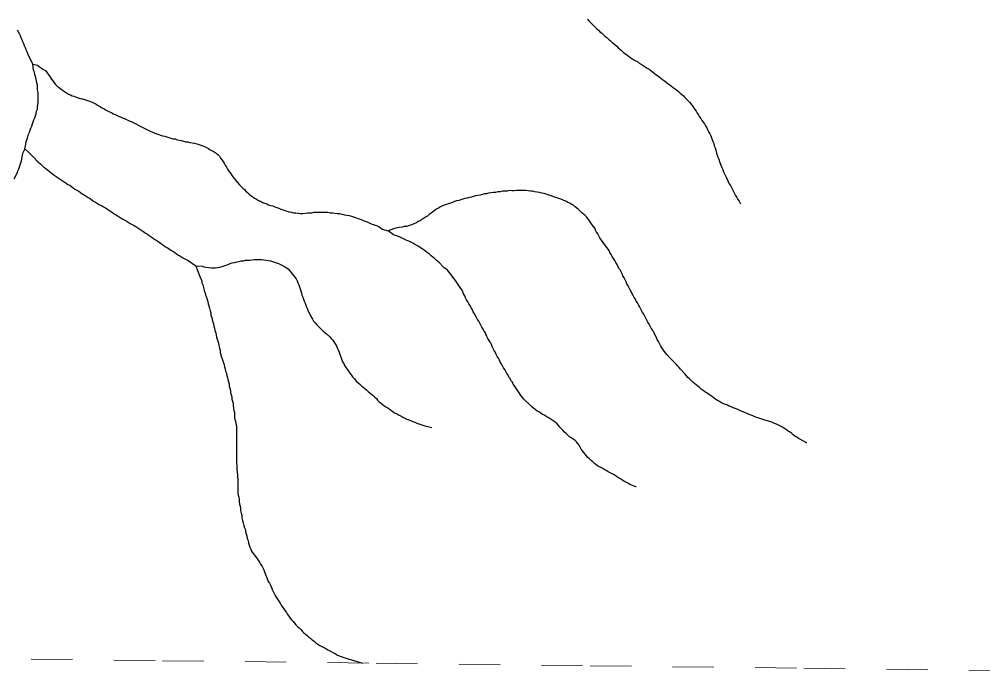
# Model space of a CAD drawing. Extents: x 652.3 to 678, y 7316.9 to 7344.9.
# Drawn here: x 664.375 to 666.71, y 7317.076 to 7318.655 of the extents above; entities that cross this region are included whole.
import ezdxf

# ---------------------------------------------------------------- set-up
doc = ezdxf.new("R2010")
doc.units = 0
doc.header["$LTSCALE"] = 0.032
doc.linetypes.add('SHORT_DASHED', pattern=[2.7, 1.5, -1.2])
doc.layers.add('53', color=7, linetype='SHORT_DASHED', lineweight=13)
doc.layers.add('7', color=7, linetype='Continuous', lineweight=25)

msp = doc.modelspace()

# ---------------------------------------------------------------- linework, layer by layer
at = {"layer": '53'}
msp.add_lwpolyline([(657.4691, 7317.1832), (657.9871, 7317.1774), (658.5052, 7317.1717), (659.0233, 7317.1658), (659.5414, 7317.16), (660.0594, 7317.1542), (660.5775, 7317.1483), (661.0956, 7317.1424), (661.6137, 7317.1365), (662.1318, 7317.1306), (662.6498, 7317.1247), (663.1679, 7317.1187), (663.686, 7317.1127), (664.2041, 7317.1067), (664.7222, 7317.1007), (665.2403, 7317.0947), (665.7584, 7317.0886), (666.2765, 7317.0825), (666.7945, 7317.0764)], dxfattribs=at)
at = {"layer": '7'}
msp.add_line((665.162, 7317.1086), (665.2068, 7317.0951), dxfattribs=at)
for points in [[(665.752, 7318.6556), (665.7552, 7318.6516), (665.7711, 7318.6357), (665.7751, 7318.6325), (665.7791, 7318.6293), (665.7823, 7318.6253), (665.7862, 7318.6222), (665.7942, 7318.6142), (665.799, 7318.611), (665.8029, 7318.607), (665.8069, 7318.6039), (665.8109, 7318.5999), (665.8149, 7318.5967), (665.8189, 7318.5935), (665.8228, 7318.5903), (665.8268, 7318.5864), (665.8308, 7318.5832), (665.8348, 7318.58), (665.8387, 7318.576), (665.8427, 7318.5728), (665.8467, 7318.5696), (665.8507, 7318.5665), (665.8547, 7318.5633), (665.8594, 7318.5601), (665.8642, 7318.5569), (665.8738, 7318.5521), (665.8777, 7318.549), (665.8825, 7318.5466), (665.8873, 7318.5434), (665.8921, 7318.5402), (665.8968, 7318.537), (665.9016, 7318.5346), (665.9056, 7318.5315), (665.9096, 7318.5283), (665.9135, 7318.5251), (665.9175, 7318.5219), (665.9215, 7318.5187), (665.9255, 7318.5155), (665.9295, 7318.5124), (665.9342, 7318.5092), (665.939, 7318.506), (665.943, 7318.5028), (665.947, 7318.4996), (665.9517, 7318.4964), (665.9557, 7318.4933), (665.9597, 7318.4901), (665.9645, 7318.4869), (665.9684, 7318.4837), (665.9724, 7318.4805), (665.9764, 7318.4766), (665.9804, 7318.4734), (665.9844, 7318.4702), (665.9875, 7318.4662), (665.9955, 7318.4582), (665.9995, 7318.4543), (666.0058, 7318.4463), (666.009, 7318.4415), (666.0122, 7318.4368), (666.0154, 7318.4328), (666.0178, 7318.428), (666.021, 7318.424), (666.0233, 7318.4193), (666.0265, 7318.4145), (666.0289, 7318.4097), (666.0353, 7318.4018), (666.0377, 7318.397), (666.0409, 7318.3922), (666.0456, 7318.3827), (666.0488, 7318.3779), (666.0512, 7318.3731)], [(664.4081, 7318.5466), (664.3962, 7318.572), (664.3938, 7318.5768), (664.3914, 7318.5816), (664.3898, 7318.5864), (664.3874, 7318.5911), (664.3858, 7318.5959), (664.3834, 7318.6007), (664.3818, 7318.6055), (664.3795, 7318.6102), (664.3779, 7318.615), (664.3755, 7318.6198), (664.3707, 7318.6293)], [(664.3882, 7318.3413), (664.3906, 7318.3524), (664.3914, 7318.358), (664.393, 7318.3628), (664.3946, 7318.3675), (664.3978, 7318.3771), (664.4001, 7318.3819), (664.4017, 7318.3866), (664.4033, 7318.3914), (664.4057, 7318.3962), (664.4073, 7318.4018), (664.4105, 7318.4113), (664.4129, 7318.4161), (664.4145, 7318.4216), (664.4161, 7318.4272), (664.4169, 7318.4328), (664.4192, 7318.4376), (664.4192, 7318.4431), (664.4208, 7318.4543), (664.4208, 7318.4781), (664.4192, 7318.4845), (664.4192, 7318.4956), (664.4176, 7318.5012), (664.4153, 7318.5139), (664.4129, 7318.5219), (664.4121, 7318.5275), (664.4097, 7318.5322), (664.4081, 7318.5466)], [(664.4081, 7318.5466), (664.4192, 7318.5442), (664.4232, 7318.541), (664.428, 7318.5378), (664.432, 7318.5346), (664.4391, 7318.5307), (664.4439, 7318.5235), (664.4471, 7318.5187), (664.4503, 7318.5147), (664.4535, 7318.51), (664.4566, 7318.506), (664.4598, 7318.5012), (664.463, 7318.4972), (664.467, 7318.4933), (664.4718, 7318.4901), (664.4757, 7318.4869), (664.4797, 7318.4837), (664.4845, 7318.4805), (664.4893, 7318.4773), (664.494, 7318.4742), (664.4988, 7318.4726), (664.5036, 7318.4702), (664.5084, 7318.4686), (664.5131, 7318.4662), (664.5179, 7318.4646), (664.5227, 7318.463), (664.5282, 7318.4622), (664.533, 7318.4606), (664.5473, 7318.4559), (664.5521, 7318.4543), (664.5569, 7318.4519), (664.5617, 7318.4495), (664.5664, 7318.4463), (664.5712, 7318.4439), (664.5752, 7318.4407), (664.58, 7318.4392), (664.5839, 7318.436), (664.5935, 7318.4312), (664.5983, 7318.4296), (664.603, 7318.4264), (664.6078, 7318.4248), (664.6126, 7318.4224), (664.6174, 7318.4201), (664.6221, 7318.4185)], [(664.6221, 7318.4185), (664.6269, 7318.4153), (664.6317, 7318.4137), (664.6412, 7318.4089), (664.646, 7318.4073), (664.6794, 7318.3906), (664.6842, 7318.3882), (664.6938, 7318.3835), (664.6985, 7318.3819), (664.7033, 7318.3795), (664.7081, 7318.3779), (664.7224, 7318.3731), (664.728, 7318.3723), (664.7375, 7318.3691), (664.7423, 7318.3675), (664.7471, 7318.3659), (664.7526, 7318.3652), (664.7574, 7318.3628), (664.7685, 7318.3612), (664.7781, 7318.358), (664.7837, 7318.358), (664.7884, 7318.3564), (664.7996, 7318.3548), (664.8051, 7318.3532), (664.8147, 7318.35), (664.8195, 7318.3484), (664.8242, 7318.3469), (664.8338, 7318.3421), (664.8378, 7318.3389), (664.8473, 7318.3341), (664.8521, 7318.3309), (664.8561, 7318.3278), (664.86, 7318.3238), (664.8624, 7318.319), (664.8688, 7318.311), (664.872, 7318.3063), (664.8744, 7318.3015), (664.8776, 7318.2967), (664.8799, 7318.292), (664.8831, 7318.2872), (664.8863, 7318.2832), (664.8895, 7318.2784), (664.8927, 7318.2736), (664.8959, 7318.2697), (664.9086, 7318.2538), (664.9165, 7318.2458), (664.9205, 7318.2426), (664.9245, 7318.2386), (664.9285, 7318.2355), (664.9325, 7318.2315), (664.9364, 7318.2283), (664.9412, 7318.2251), (664.9452, 7318.2219), (664.95, 7318.2195), (664.9547, 7318.2164), (664.9595, 7318.2148), (664.9643, 7318.2116), (664.9691, 7318.21), (664.9746, 7318.2084), (664.9794, 7318.206), (664.9842, 7318.2044), (664.9897, 7318.2028), (664.9945, 7318.2004), (665.0041, 7318.1973), (665.0088, 7318.1949), (665.0136, 7318.1933), (665.0184, 7318.1917), (665.0295, 7318.1885), (665.0351, 7318.1877), (665.0399, 7318.1861), (665.0454, 7318.1861), (665.051, 7318.1853), (665.0566, 7318.1845), (665.0622, 7318.1845), (665.0677, 7318.1853), (665.0733, 7318.1861), (665.0844, 7318.1861), (665.0892, 7318.1877), (665.1226, 7318.1877), (665.129, 7318.1861), (665.1346, 7318.1861), (665.1401, 7318.1853), (665.1457, 7318.1845), (665.1513, 7318.1845), (665.1576, 7318.1829), (665.1632, 7318.1813), (665.1688, 7318.1806), (665.1743, 7318.1798), (665.1799, 7318.1782), (665.1847, 7318.1766), (665.199, 7318.1718), (665.2038, 7318.1702), (665.2086, 7318.1678), (665.2181, 7318.1646), (665.2277, 7318.1599), (665.2372, 7318.1567), (665.242, 7318.1551), (665.2468, 7318.1527), (665.2507, 7318.1495), (665.2547, 7318.1463), (665.269, 7318.1424)], [(666.0512, 7318.3731), (666.056, 7318.3588), (666.0584, 7318.354), (666.0592, 7318.3484), (666.0615, 7318.3437), (666.0631, 7318.3381), (666.0647, 7318.3309), (666.0679, 7318.3214), (666.0703, 7318.3166), (666.0719, 7318.311), (666.0751, 7318.3015), (666.0775, 7318.2959), (666.0798, 7318.2912), (666.0814, 7318.2856), (666.0862, 7318.276), (666.0886, 7318.2713), (666.0958, 7318.2569), (666.0989, 7318.2522), (666.1061, 7318.2378), (666.1085, 7318.2331), (666.1109, 7318.2283), (666.1141, 7318.2235), (666.1164, 7318.2187), (666.1196, 7318.2148), (666.1212, 7318.2116), (666.1228, 7318.2084)], [(664.3882, 7318.3413), (664.3826, 7318.3301), (664.381, 7318.3222), (664.3795, 7318.3118), (664.3779, 7318.3063), (664.3763, 7318.3015), (664.3747, 7318.2967), (664.3731, 7318.292), (664.3707, 7318.2872), (664.3691, 7318.2816), (664.3619, 7318.2681)], [(664.3882, 7318.3413), (664.3993, 7318.3317), (664.4033, 7318.3278), (664.4105, 7318.3206), (664.4184, 7318.3118), (664.4224, 7318.3079), (664.4264, 7318.3047), (664.4344, 7318.2967), (664.4391, 7318.2935), (664.4431, 7318.2904), (664.4471, 7318.2872), (664.4519, 7318.284), (664.4558, 7318.2808), (664.4598, 7318.2776), (664.4646, 7318.2744), (664.4694, 7318.2713), (664.4741, 7318.2681), (664.4789, 7318.2649), (664.4837, 7318.2617), (664.4885, 7318.2585), (664.4924, 7318.2553), (664.4972, 7318.253), (664.502, 7318.2498), (664.506, 7318.2466), (664.5099, 7318.2434), (664.5195, 7318.2386), (664.5235, 7318.2355), (664.5275, 7318.2323), (664.5322, 7318.2299), (664.537, 7318.2267), (664.5418, 7318.2235), (664.5465, 7318.2211), (664.5513, 7318.218), (664.5553, 7318.2148), (664.5601, 7318.2124), (664.5648, 7318.2092), (664.5696, 7318.206), (664.5744, 7318.2036), (664.5792, 7318.2004), (664.5839, 7318.1981), (664.5887, 7318.1949), (664.5927, 7318.1917), (664.5975, 7318.1893), (664.6015, 7318.1861), (664.6054, 7318.1829), (664.6102, 7318.1813), (664.615, 7318.1782), (664.6198, 7318.175), (664.6245, 7318.1718), (664.6341, 7318.167), (664.6388, 7318.1638), (664.6436, 7318.1607), (664.6532, 7318.1559), (664.6579, 7318.1527), (664.6627, 7318.1495), (664.6675, 7318.1463), (664.6723, 7318.1432), (664.677, 7318.14), (664.681, 7318.1368), (664.6858, 7318.1344), (664.6898, 7318.1312), (664.6945, 7318.128), (664.6993, 7318.1249), (664.7033, 7318.1217), (664.7081, 7318.1193), (664.7121, 7318.1161), (664.7168, 7318.1137), (664.7208, 7318.1105), (664.7256, 7318.1074), (664.7296, 7318.1042), (664.7343, 7318.1018), (664.7383, 7318.0986), (664.7423, 7318.0954), (664.7471, 7318.093), (664.7518, 7318.0898), (664.7558, 7318.0867), (664.7606, 7318.0835), (664.7654, 7318.0811), (664.7701, 7318.0779), (664.7845, 7318.0707), (664.8028, 7318.058)], [(665.8236, 7318.0612), (665.8204, 7318.066), (665.8181, 7318.0707), (665.8117, 7318.0803), (665.8093, 7318.0851), (665.8061, 7318.0898), (665.8045, 7318.0946), (665.8013, 7318.0986), (665.795, 7318.1081), (665.7918, 7318.1121), (665.7886, 7318.1169), (665.7854, 7318.1209), (665.7823, 7318.1257), (665.7775, 7318.1352), (665.7743, 7318.1392), (665.7711, 7318.144), (665.7695, 7318.1487), (665.7663, 7318.1527), (665.7632, 7318.1575), (665.7536, 7318.1718), (665.7504, 7318.1758), (665.7464, 7318.1798), (665.7425, 7318.1829), (665.7385, 7318.1861), (665.7305, 7318.1941), (665.7266, 7318.1973), (665.7226, 7318.2004), (665.7186, 7318.2036), (665.7138, 7318.2068), (665.709, 7318.21), (665.7043, 7318.2116), (665.6995, 7318.2148), (665.6947, 7318.2164), (665.69, 7318.2187), (665.6852, 7318.2203), (665.6709, 7318.2251), (665.6661, 7318.2267), (665.6518, 7318.2315), (665.647, 7318.2331), (665.6414, 7318.2339), (665.6358, 7318.2355), (665.6303, 7318.2363), (665.6247, 7318.237), (665.6191, 7318.2386), (665.6136, 7318.2386), (665.608, 7318.2394), (665.6024, 7318.2402), (665.5801, 7318.2402), (665.5746, 7318.2394), (665.569, 7318.2394), (665.5634, 7318.2402), (665.5571, 7318.2386), (665.5459, 7318.2386), (665.5404, 7318.237), (665.5348, 7318.237), (665.5292, 7318.2355), (665.5237, 7318.2355), (665.5125, 7318.2339), (665.5077, 7318.2323), (665.5022, 7318.2323), (665.4974, 7318.2307), (665.4918, 7318.2291), (665.4807, 7318.2275), (665.4711, 7318.2243), (665.4656, 7318.2235), (665.4608, 7318.2219), (665.4552, 7318.2211), (665.4497, 7318.2195), (665.4401, 7318.2164), (665.4345, 7318.2156), (665.4298, 7318.214), (665.425, 7318.2116), (665.4202, 7318.21), (665.4154, 7318.2084), (665.4099, 7318.2068), (665.4051, 7318.2052), (665.3955, 7318.2004), (665.3908, 7318.1973), (665.386, 7318.1949), (665.3812, 7318.1917), (665.3772, 7318.1885), (665.3733, 7318.1853), (665.3685, 7318.1821), (665.3645, 7318.1782), (665.3597, 7318.1758), (665.355, 7318.1726), (665.3502, 7318.1702), (665.3462, 7318.167), (665.3414, 7318.1654), (665.3375, 7318.1623), (665.3327, 7318.1607), (665.3279, 7318.1583), (665.3231, 7318.1567), (665.3184, 7318.1551), (665.3136, 7318.1535), (665.308, 7318.1527), (665.3032, 7318.1511), (665.2953, 7318.1503), (665.2873, 7318.1487), (665.2818, 7318.1471), (665.269, 7318.1424)], [(665.4592, 7317.9753), (665.4568, 7317.98), (665.4552, 7317.9848), (665.452, 7317.9896), (665.4497, 7317.9944), (665.4481, 7317.9991), (665.4449, 7318.0031), (665.4385, 7318.0127), (665.4353, 7318.0174), (665.4321, 7318.0222), (665.4258, 7318.0302), (665.4226, 7318.0349), (665.4131, 7318.0469), (665.4091, 7318.0501), (665.4051, 7318.0532), (665.4011, 7318.0572), (665.3932, 7318.0652), (665.3892, 7318.0684), (665.3852, 7318.0715), (665.3812, 7318.0755), (665.3772, 7318.0787), (665.3733, 7318.0819), (665.3693, 7318.0859), (665.3645, 7318.0891), (665.3605, 7318.0922), (665.3566, 7318.0954), (665.3518, 7318.0986), (665.347, 7318.1018), (665.343, 7318.105), (665.3335, 7318.1097), (665.3287, 7318.1129), (665.3192, 7318.1177), (665.3144, 7318.1193), (665.3096, 7318.1217), (665.2985, 7318.1272), (665.2913, 7318.1296), (665.2865, 7318.1312), (665.2818, 7318.1328), (665.269, 7318.1424)], [(664.8028, 7318.058), (664.8179, 7318.0572), (664.8227, 7318.0556), (664.8282, 7318.0548), (664.8338, 7318.054), (664.841, 7318.0532), (664.8497, 7318.0532), (664.8608, 7318.0548), (664.8664, 7318.0564), (664.8712, 7318.058), (664.8768, 7318.0596), (664.8815, 7318.0612), (664.8863, 7318.0636), (664.8911, 7318.0652), (664.8967, 7318.066), (664.9022, 7318.0676), (664.9078, 7318.0684), (664.9126, 7318.07), (664.9181, 7318.07), (664.9229, 7318.0715), (664.934, 7318.0715)], [(664.8028, 7318.058), (664.8067, 7318.0461), (664.8099, 7318.0381), (664.8139, 7318.0278), (664.8171, 7318.0222), (664.8171, 7318.0166), (664.8195, 7318.0119), (664.8227, 7318.0023), (664.8234, 7317.9968), (664.8258, 7317.992), (664.8266, 7317.9864), (664.829, 7317.9816), (664.8306, 7317.9761), (664.8322, 7317.9713), (664.833, 7317.9657), (664.8346, 7317.9609), (664.8362, 7317.9554), (664.8378, 7317.949), (664.8394, 7317.9442), (664.8394, 7317.9379), (664.8417, 7317.9323), (664.8425, 7317.9267), (664.8441, 7317.922), (664.8457, 7317.9172), (664.8465, 7317.9116), (664.8481, 7317.9068), (664.8489, 7317.9013), (664.8513, 7317.8957), (664.8521, 7317.8901), (664.8529, 7317.8846), (664.8561, 7317.875), (664.8577, 7317.8702), (664.8585, 7317.8647), (664.86, 7317.8583), (664.8616, 7317.8535), (664.8616, 7317.848), (664.8632, 7317.8424), (664.8648, 7317.8368), (664.8664, 7317.832), (664.8712, 7317.8177), (664.8728, 7317.8129), (664.8744, 7317.8082), (664.8752, 7317.8026), (664.8776, 7317.7978), (664.8784, 7317.7923), (664.8799, 7317.7875), (664.8807, 7317.7819), (664.8823, 7317.7763), (664.8839, 7317.7716), (664.8839, 7317.766), (664.8855, 7317.7612)], [(664.934, 7318.0715), (664.9396, 7318.0723), (664.9452, 7318.0731), (664.9619, 7318.0731), (664.9675, 7318.0723), (664.973, 7318.0715), (664.9786, 7318.0707), (664.9842, 7318.07), (664.989, 7318.0684), (665.0033, 7318.0636), (665.0176, 7318.0564), (665.0224, 7318.0532), (665.0263, 7318.0501), (665.0303, 7318.0461), (665.0367, 7318.0381), (665.0399, 7318.0341), (665.0462, 7318.0262), (665.0486, 7318.0214), (665.0502, 7318.0166), (665.0526, 7318.0119), (665.0558, 7318.0023), (665.0574, 7317.9968), (665.059, 7317.992), (665.0598, 7317.9864), (665.0622, 7317.9816), (665.0637, 7317.9769), (665.0653, 7317.9721), (665.0677, 7317.9673), (665.0709, 7317.9578), (665.0733, 7317.953), (665.0749, 7317.9482), (665.0781, 7317.9426), (665.0797, 7317.9379), (665.086, 7317.9283), (665.0884, 7317.9235), (665.0924, 7317.9196), (665.0956, 7317.9156), (665.1115, 7317.8997), (665.1155, 7317.8965), (665.1194, 7317.8933), (665.1274, 7317.8854), (665.1306, 7317.8814), (665.1346, 7317.8774), (665.1377, 7317.8734), (665.1409, 7317.8686), (665.1441, 7317.8639), (665.1457, 7317.8591), (665.1481, 7317.8543), (665.1505, 7317.8488), (665.1537, 7317.8392), (665.1552, 7317.8344), (665.1584, 7317.8249), (665.1616, 7317.8209), (665.1632, 7317.8161), (665.1664, 7317.8114), (665.1696, 7317.8074), (665.1728, 7317.8026), (665.1759, 7317.7978), (665.1791, 7317.7938), (665.1823, 7317.7891), (665.1863, 7317.7851), (665.1926, 7317.7771), (665.1966, 7317.774), (665.2006, 7317.7708), (665.2046, 7317.7668), (665.2086, 7317.7636), (665.2125, 7317.7604), (665.2165, 7317.7572), (665.2205, 7317.7533), (665.2245, 7317.7501), (665.2285, 7317.7469), (665.2324, 7317.7437), (665.2364, 7317.7397), (665.2404, 7317.7366), (665.2428, 7317.7318), (665.2468, 7317.7286), (665.2507, 7317.7254), (665.2547, 7317.7222), (665.2587, 7317.7191), (665.2635, 7317.7159), (665.2682, 7317.7135), (665.2722, 7317.7103), (665.277, 7317.7071), (665.281, 7317.7039), (665.2857, 7317.7008), (665.2905, 7317.6992), (665.2953, 7317.696), (665.3001, 7317.6944), (665.3048, 7317.6912), (665.3144, 7317.6864), (665.3192, 7317.6848), (665.3287, 7317.6801), (665.3335, 7317.6785), (665.3383, 7317.6761), (665.343, 7317.6745), (665.3486, 7317.6729), (665.3534, 7317.6713), (665.3582, 7317.6697), (665.3685, 7317.6673), (665.3747, 7317.6659), (665.3751, 7317.6658)], [(666.2834, 7317.6288), (666.2827, 7317.6291), (666.2684, 7317.6371), (666.2636, 7317.6395), (666.2597, 7317.6427), (666.2549, 7317.6451), (666.2509, 7317.6482), (666.2469, 7317.6514), (666.243, 7317.6546), (666.2382, 7317.657), (666.2342, 7317.6602), (666.2294, 7317.6634), (666.2247, 7317.6665), (666.2199, 7317.6689), (666.2151, 7317.6713), (666.2103, 7317.6737), (666.2056, 7317.6753), (666.2008, 7317.6777), (666.196, 7317.6793), (666.1817, 7317.684), (666.1769, 7317.6856), (666.1626, 7317.6904), (666.1578, 7317.692), (666.153, 7317.6944), (666.1435, 7317.6976), (666.1387, 7317.7), (666.1339, 7317.7015), (666.1292, 7317.7039), (666.1244, 7317.7055), (666.1148, 7317.7103), (666.1101, 7317.7119), (666.1053, 7317.7135), (666.1005, 7317.7159), (666.0958, 7317.7175), (666.091, 7317.7199), (666.0814, 7317.723), (666.0767, 7317.7254), (666.0719, 7317.7286), (666.0671, 7317.731), (666.0631, 7317.7342), (666.0592, 7317.7374), (666.0552, 7317.7405), (666.0504, 7317.7437), (666.0456, 7317.7469), (666.0409, 7317.7501), (666.0361, 7317.7525), (666.0321, 7317.7557), (666.0273, 7317.7588), (666.0233, 7317.7628), (666.0194, 7317.766), (666.0154, 7317.7692), (666.0114, 7317.7724), (666.0074, 7317.7755), (666.0035, 7317.7795), (665.9995, 7317.7835), (665.9955, 7317.7875), (665.9891, 7317.7954), (665.9772, 7317.8074), (665.974, 7317.8114), (665.97, 7317.8153), (665.9669, 7317.8193), (665.9629, 7317.8233), (665.9589, 7317.8273), (665.9509, 7317.8352), (665.9446, 7317.8432), (665.9414, 7317.8472), (665.9382, 7317.8511), (665.935, 7317.8559), (665.9318, 7317.8607), (665.9287, 7317.8647), (665.9239, 7317.8742), (665.9207, 7317.879), (665.9191, 7317.8838), (665.9119, 7317.8981), (665.9096, 7317.9029), (665.9064, 7317.9068), (665.9016, 7317.9164), (665.8984, 7317.9212), (665.896, 7317.9259), (665.8889, 7317.9403), (665.8857, 7317.945), (665.8785, 7317.9594), (665.8753, 7317.9633), (665.873, 7317.9681), (665.8698, 7317.9721), (665.8682, 7317.9769), (665.865, 7317.9808), (665.8626, 7317.9856), (665.8555, 7317.9999), (665.8531, 7318.0047), (665.8507, 7318.0095), (665.8475, 7318.0143), (665.8459, 7318.019), (665.8435, 7318.0238), (665.8411, 7318.0286), (665.838, 7318.0334), (665.8364, 7318.0381), (665.834, 7318.0429), (665.8316, 7318.0477), (665.8284, 7318.0517), (665.8236, 7318.0612)], [(665.8697, 7317.5222), (665.869, 7317.5225), (665.8547, 7317.5281), (665.8499, 7317.5313), (665.8403, 7317.536), (665.8356, 7317.5392), (665.8308, 7317.5424), (665.826, 7317.5448), (665.8212, 7317.548), (665.8165, 7317.5512), (665.8021, 7317.5583), (665.7974, 7317.5615), (665.7926, 7317.5639), (665.7878, 7317.5671), (665.783, 7317.5695), (665.7783, 7317.5726), (665.7735, 7317.5758), (665.7687, 7317.579), (665.7647, 7317.583), (665.7608, 7317.5862), (665.7568, 7317.5902), (665.7528, 7317.5933), (665.7464, 7317.6013), (665.7433, 7317.6053), (665.7369, 7317.6132), (665.7345, 7317.618), (665.7321, 7317.6228), (665.7289, 7317.6268), (665.7258, 7317.6315), (665.7218, 7317.6355), (665.717, 7317.6379), (665.713, 7317.6411), (665.7083, 7317.6435), (665.7003, 7317.6514), (665.6963, 7317.6546), (665.6931, 7317.6586), (665.6892, 7317.6626), (665.6852, 7317.6665), (665.6788, 7317.6745), (665.6748, 7317.6777), (665.6709, 7317.6809), (665.6661, 7317.684), (665.6613, 7317.6872), (665.6565, 7317.6904), (665.6518, 7317.6928), (665.6478, 7317.696), (665.643, 7317.6976), (665.639, 7317.7008), (665.6343, 7317.7039), (665.6295, 7317.7063), (665.6255, 7317.7095), (665.6215, 7317.7127), (665.6175, 7317.7159), (665.6136, 7317.7191), (665.5977, 7317.735), (665.5945, 7317.7389), (665.5913, 7317.7429), (665.5881, 7317.7477), (665.5786, 7317.762), (665.5754, 7317.7668), (665.5722, 7317.7708), (665.5706, 7317.7755), (665.5666, 7317.7795), (665.565, 7317.7843), (665.5618, 7317.7883), (665.5595, 7317.7931), (665.5563, 7317.797), (665.5515, 7317.8066), (665.5483, 7317.8106), (665.5459, 7317.8153), (665.5435, 7317.8201), (665.5404, 7317.8241), (665.5388, 7317.8289), (665.5364, 7317.8336), (665.5332, 7317.8384), (665.5308, 7317.8432), (665.5292, 7317.848), (665.526, 7317.8527), (665.5237, 7317.8575), (665.5213, 7317.8623), (665.5197, 7317.8671), (665.5173, 7317.8718), (665.5141, 7317.8766), (665.5109, 7317.8814), (665.5085, 7317.8861), (665.5069, 7317.8909), (665.5046, 7317.8957), (665.5014, 7317.8997), (665.499, 7317.9045), (665.4958, 7317.9092), (665.4886, 7317.9235), (665.4855, 7317.9275), (665.4831, 7317.9323), (665.4783, 7317.9418), (665.4751, 7317.9466), (665.4735, 7317.9514), (665.4703, 7317.9562), (665.468, 7317.9617), (665.4648, 7317.9657), (665.4624, 7317.9705), (665.4592, 7317.9753)], [(664.8855, 7317.7612), (664.8871, 7317.7557), (664.8871, 7317.7501), (664.8887, 7317.7453), (664.8903, 7317.7405), (664.8903, 7317.735), (664.8919, 7317.7294), (664.8935, 7317.7246), (664.8935, 7317.7183), (664.8951, 7317.7071), (664.8967, 7317.7023), (664.8967, 7317.6912), (664.8974, 7317.6856), (664.899, 7317.6809), (664.8998, 7317.6753), (664.9014, 7317.6697), (664.9014, 7317.5798), (664.9022, 7317.5742), (664.9022, 7317.5631), (664.9038, 7317.552), (664.9038, 7317.5464), (664.9046, 7317.5408), (664.9046, 7317.5074), (664.9054, 7317.5018), (664.907, 7317.4971), (664.9078, 7317.4915), (664.9078, 7317.4859), (664.9086, 7317.4803), (664.9102, 7317.4756), (664.911, 7317.47), (664.911, 7317.4644), (664.9126, 7317.4581), (664.9142, 7317.4525), (664.9142, 7317.4469), (664.9157, 7317.4406), (664.9173, 7317.435), (664.9189, 7317.4286), (664.9205, 7317.4231), (664.9229, 7317.4183), (664.9237, 7317.4127), (664.9253, 7317.4079), (664.9269, 7317.4024), (664.9277, 7317.3968), (664.9301, 7317.392), (664.9309, 7317.3857), (664.934, 7317.3761), (664.9364, 7317.3713), (664.938, 7317.3666), (664.9444, 7317.357), (664.9508, 7317.3491), (664.9539, 7317.3443), (664.9571, 7317.3395), (664.9595, 7317.3347), (664.9627, 7317.3308), (664.9675, 7317.3212), (664.9691, 7317.3164), (664.9722, 7317.3069), (664.9746, 7317.3021), (664.977, 7317.2973), (664.9786, 7317.2926), (664.9818, 7317.2886), (664.9842, 7317.2838), (664.9866, 7317.2782), (664.9882, 7317.2735), (664.9929, 7317.2639), (664.9953, 7317.2591), (664.9977, 7317.2544), (665.0041, 7317.2448), (665.0073, 7317.2401), (665.0096, 7317.2353), (665.0128, 7317.2305), (665.016, 7317.2265), (665.0192, 7317.2217), (665.0224, 7317.2178), (665.0248, 7317.213), (665.0287, 7317.209), (665.0319, 7317.2042), (665.0351, 7317.1995), (665.0391, 7317.1955), (665.0423, 7317.1915), (665.0454, 7317.1875), (665.0494, 7317.1836), (665.0534, 7317.1804), (665.0574, 7317.1764), (665.0606, 7317.1724), (665.0645, 7317.1684), (665.0685, 7317.1653), (665.0725, 7317.1621), (665.0765, 7317.1581), (665.0813, 7317.1549), (665.0852, 7317.1509), (665.09, 7317.1478), (665.094, 7317.1438), (665.0988, 7317.1406), (665.1035, 7317.1374), (665.1179, 7317.1302), (665.1226, 7317.1271), (665.1417, 7317.1175), (665.1465, 7317.1143), (665.1616, 7317.1088), (665.162, 7317.1086)]]:
    msp.add_lwpolyline(points, dxfattribs=at)

doc.saveas('drawing.dxf')
